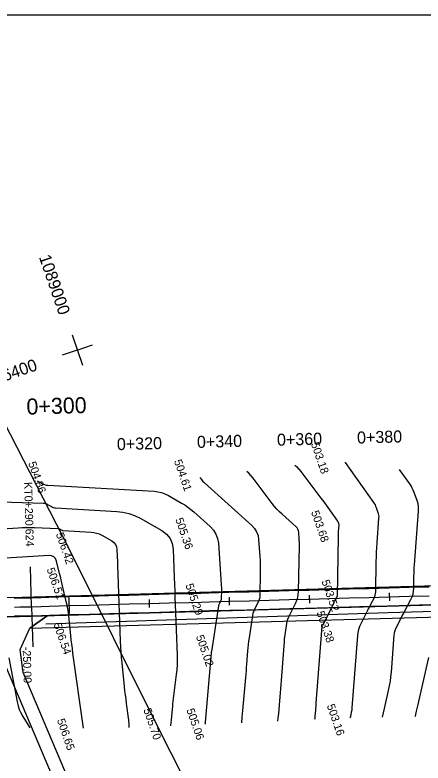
# Model space of a CAD drawing. Extents: x -636600 to -628587, y -1090963 to -1085869.
# Drawn here: x -629539.8 to -629437.9, y -1090852.8 to -1090665.8 of the extents above; entities that cross this region are included whole.
import ezdxf

# ---------------------------------------------------------------- set-up
doc = ezdxf.new("R2010")
doc.units = 0
for name, color, linetype in [('01_PARCELY_NÁVRH_PC', 7, 'Continuous'), ('06_ÚSES_IP_NAVRH', 7, 'Continuous'), ('08_LEGENDA_HV', 7, 'Continuous'), ('42', 7, 'Continuous'), ('Ex_Major Contours', 7, 'Continuous'), ('Ex_Minor Contours', 7, 'Continuous'), ('HEKTOMETRY100', 7, 'Continuous'), ('HEKTOMETRY20', 7, 'Continuous'), ('HL_BODY', 7, 'Continuous'), ('koty_vše', 7, 'Continuous'), ('POLOMERY', 7, 'Continuous'), ('situace_osa', 7, 'Continuous'), ('situace_těleso', 7, 'Continuous'), ('situace_vozovka', 7, 'Continuous'), ('síť křížků', 7, 'Continuous')]:
    doc.layers.add(name, color=color, linetype=linetype)

msp = doc.modelspace()

# ---------------------------------------------------------------- linework, layer by layer
at = {"layer": '01_PARCELY_NÁVRH_PC'}
for points in [[(-629366.45, -1090806.54), (-629540.95, -1090811.44), (-629547.05, -1090811.34), (-629630.75, -1090804.21), (-629643.55, -1090804.77), (-629656.06, -1090806.87), (-629680.19, -1090814.27), (-629692.51, -1090816.32), (-629826.29, -1090824.45), (-629825.42, -1090824.93), (-629821.23, -1090830.23), (-629818.34, -1090839.45), (-629817.55, -1090834.47), (-629814.57, -1090830.54), (-629810, -1090828.44), (-629690.54, -1090821.5), (-629677.85, -1090819.12), (-629655.84, -1090812.08), (-629642.72, -1090809.88), (-629628.47, -1090809.45), (-629558.8, -1090815.77), (-629541.71, -1090816.24), (-629432.05, -1090813.18)], [(-629432.05, -1090813.18), (-629531.76, -1090815.97), (-629536.11, -1090819.09), (-629358.1, -1090814.1)], [(-629481.5, -1090962.82), (-629537.74, -1090830.17), (-629538.49, -1090824.4), (-629536.11, -1090819.09), (-629531.76, -1090815.97), (-629541.71, -1090816.24), (-629551.1, -1090815.98), (-629546.74, -1090819.11), (-629545.09, -1090821.81), (-629485.3, -1090962.82)]]:
    msp.add_lwpolyline(points, dxfattribs=at)
at = {"layer": '06_ÚSES_IP_NAVRH'}
msp.add_lwpolyline([(-629532.12, -1090817.99), (-629446.56, -1090815.16), (-629358.79, -1090812.64), (-629333.43, -1090809.41), (-629185.5, -1090776.5), (-629168.6, -1090775.78), (-629152.44, -1090777.59), (-629083.51, -1090794.83), (-629071.65, -1090795.64), (-629061.36, -1090794.84), (-629052.1, -1090792.94), (-629028.22, -1090783.13)], dxfattribs=at)
at = {"layer": '08_LEGENDA_HV'}
msp.add_line((-629847.27, -1090665.82), (-629007.27, -1090665.82), dxfattribs=at)
at = {"layer": '42'}
for p, q in [((-629526.15, -1090799.4), (-629545.99, -1090760.83)), ((-629504.29, -1090843.34), (-629526.15, -1090799.4)), ((-629483.77, -1090883.91), (-629504.29, -1090843.34))]:
    msp.add_line(p, q, dxfattribs=at)
at = {"layer": 'Ex_Major Contours'}
for points in [[(-629447.97, -1090841.32), (-629447.74, -1090840.24), (-629447.49, -1090839.11), (-629446.46, -1090834.6), (-629446.23, -1090833.47), (-629446.03, -1090832.33), (-629445.88, -1090831.19), (-629445.77, -1090830.04), (-629445.05, -1090820.77), (-629445, -1090820.3), (-629444.89, -1090819.85), (-629444.75, -1090819.4), (-629444.55, -1090818.97), (-629443.7, -1090817.26), (-629443.49, -1090816.84), (-629443.27, -1090816.41), (-629443.05, -1090815.99), (-629442.83, -1090815.57), (-629440.89, -1090811.87), (-629440.59, -1090811.21), (-629440.37, -1090810.52), (-629440.24, -1090809.82), (-629440.18, -1090809.09), (-629440.13, -1090806.14), (-629440.12, -1090805.4), (-629440.09, -1090804.66), (-629440.05, -1090803.93), (-629440, -1090803.19), (-629438.97, -1090789.78), (-629438.96, -1090789.18), (-629439, -1090788.59), (-629439.11, -1090788.01), (-629439.28, -1090787.43), (-629440.09, -1090785.15), (-629440.31, -1090784.58), (-629440.57, -1090784.04), (-629440.86, -1090783.52), (-629441.19, -1090783.01), (-629443.57, -1090779.65), (-629443.78, -1090779.39)], [(-629534.21, -1090782.23), (-629533.16, -1090782.85), (-629532.79, -1090783.04), (-629532.41, -1090783.19), (-629532.01, -1090783.28), (-629531.6, -1090783.33), (-629505.03, -1090784.84), (-629504.1, -1090784.95), (-629503.19, -1090785.16), (-629502.32, -1090785.47), (-629501.48, -1090785.89), (-629498.17, -1090787.78), (-629497.36, -1090788.27), (-629496.58, -1090788.8), (-629495.83, -1090789.37), (-629495.11, -1090789.99), (-629491, -1090793.68), (-629490.19, -1090794.56), (-629489.58, -1090795.54), (-629489.18, -1090796.62), (-629488.99, -1090797.8), (-629488.27, -1090808.11), (-629488.25, -1090808.5), (-629488.24, -1090808.88), (-629488.23, -1090809.27), (-629488.23, -1090809.66), (-629488.27, -1090811.64), (-629488.28, -1090811.8), (-629488.31, -1090811.96), (-629488.36, -1090812.12), (-629488.43, -1090812.27), (-629488.73, -1090812.86), (-629488.8, -1090813.02), (-629488.85, -1090813.17), (-629488.9, -1090813.33), (-629488.93, -1090813.49), (-629490.74, -1090824.88), (-629490.74, -1090824.92), (-629490.75, -1090824.95), (-629490.75, -1090824.98), (-629490.76, -1090825.02), (-629490.77, -1090825.16), (-629490.77, -1090825.19), (-629490.77, -1090825.23), (-629490.77, -1090825.26), (-629490.78, -1090825.3), (-629492.28, -1090842.58), (-629492.32, -1090842.97), (-629492.33, -1090843.07)]]:
    msp.add_lwpolyline(points, dxfattribs=at)
at = {"layer": 'Ex_Minor Contours'}
for points in [[(-629469.88, -1090778.31), (-629469.44, -1090778.69), (-629468.39, -1090779.9), (-629463.37, -1090786.54), (-629462.93, -1090787.12), (-629462.5, -1090787.7), (-629462.08, -1090788.29), (-629461.66, -1090788.88), (-629459.25, -1090792.28), (-629459.2, -1090792.35), (-629459.16, -1090792.43), (-629459.12, -1090792.51), (-629459.09, -1090792.6), (-629458.97, -1090792.94), (-629458.94, -1090793.02), (-629458.92, -1090793.11), (-629458.92, -1090793.2), (-629458.92, -1090793.29), (-629459.04, -1090794.9), (-629459.06, -1090795.2), (-629459.08, -1090795.5), (-629459.09, -1090795.8), (-629459.1, -1090796.1), (-629459.35, -1090811.12), (-629459.36, -1090811.14), (-629459.36, -1090811.15), (-629459.36, -1090811.17), (-629459.37, -1090811.19), (-629459.41, -1090811.26), (-629459.42, -1090811.27), (-629459.43, -1090811.29), (-629459.44, -1090811.31), (-629459.44, -1090811.33), (-629459.88, -1090812.2), (-629459.95, -1090812.35), (-629460.03, -1090812.5), (-629460.11, -1090812.65), (-629460.18, -1090812.8), (-629463, -1090818.36), (-629463.04, -1090818.46), (-629463.08, -1090818.56), (-629463.11, -1090818.66), (-629463.13, -1090818.77), (-629463.19, -1090819.2), (-629463.21, -1090819.3), (-629463.22, -1090819.41), (-629463.24, -1090819.52), (-629463.24, -1090819.62), (-629464.61, -1090837.8), (-629464.64, -1090838.23), (-629464.67, -1090838.65), (-629464.71, -1090839.07), (-629464.74, -1090839.5), (-629464.89, -1090841.19), (-629464.93, -1090841.62), (-629464.96, -1090841.89)], [(-629457.34, -1090777.59), (-629457.29, -1090777.66), (-629450.22, -1090787.65), (-629450.03, -1090787.94), (-629449.86, -1090788.24), (-629449.71, -1090788.55), (-629449.59, -1090788.87), (-629449.12, -1090790.18), (-629449.03, -1090790.52), (-629448.96, -1090790.85), (-629448.94, -1090791.19), (-629448.95, -1090791.54), (-629449.42, -1090797.77), (-629449.5, -1090798.93), (-629449.56, -1090800.09), (-629449.61, -1090801.24), (-629449.64, -1090802.4), (-629449.77, -1090810.01), (-629449.8, -1090810.43), (-629449.88, -1090810.83), (-629450, -1090811.23), (-629450.17, -1090811.61), (-629450.96, -1090813.1), (-629451.15, -1090813.48), (-629451.35, -1090813.85), (-629451.54, -1090814.23), (-629451.73, -1090814.61), (-629453.41, -1090817.97), (-629453.72, -1090818.67), (-629453.96, -1090819.38), (-629454.12, -1090820.12), (-629454.22, -1090820.87), (-629455.61, -1090838.97), (-629455.64, -1090839.24), (-629455.68, -1090839.51), (-629455.72, -1090839.78), (-629455.78, -1090840.05), (-629456.02, -1090841.11), (-629456.08, -1090841.38), (-629456.11, -1090841.51)], [(-629474.1, -1090842.29), (-629474.01, -1090841.44), (-629473.91, -1090840.41), (-629473.55, -1090836.25), (-629473.46, -1090835.21), (-629473.38, -1090834.18), (-629473.29, -1090833.14), (-629473.21, -1090832.1), (-629472.49, -1090822.39), (-629472.44, -1090821.82), (-629472.38, -1090821.26), (-629472.31, -1090820.69), (-629472.22, -1090820.13), (-629471.87, -1090817.88), (-629471.76, -1090817.33), (-629471.6, -1090816.79), (-629471.41, -1090816.26), (-629471.17, -1090815.74), (-629469.67, -1090812.76), (-629469.37, -1090812.08), (-629469.15, -1090811.39), (-629469.02, -1090810.67), (-629468.97, -1090809.94), (-629468.76, -1090798.41), (-629468.75, -1090797.99), (-629468.76, -1090797.58), (-629468.77, -1090797.16), (-629468.8, -1090796.75), (-629468.91, -1090795.08), (-629468.98, -1090794.69), (-629469.11, -1090794.32), (-629469.32, -1090793.99), (-629469.59, -1090793.7), (-629473.05, -1090790.59), (-629473.71, -1090789.96), (-629474.34, -1090789.31), (-629474.94, -1090788.62), (-629475.51, -1090787.91), (-629480.32, -1090781.55), (-629481.37, -1090780.34), (-629481.9, -1090779.88)], [(-629493.6, -1090781.41), (-629493.2, -1090781.94), (-629493.02, -1090782.16), (-629492.84, -1090782.38), (-629492.64, -1090782.58), (-629492.43, -1090782.77), (-629480.64, -1090793.38), (-629479.94, -1090794.13), (-629479.42, -1090794.97), (-629479.08, -1090795.89), (-629478.92, -1090796.9), (-629478.63, -1090801.12), (-629478.57, -1090802.18), (-629478.53, -1090803.23), (-629478.51, -1090804.29), (-629478.52, -1090805.34), (-629478.62, -1090810.79), (-629478.65, -1090811.24), (-629478.73, -1090811.68), (-629478.87, -1090812.1), (-629479.05, -1090812.52), (-629479.87, -1090814.15), (-629480.06, -1090814.56), (-629480.22, -1090814.98), (-629480.34, -1090815.42), (-629480.43, -1090815.86), (-629481.32, -1090821.47), (-629481.44, -1090822.29), (-629481.54, -1090823.11), (-629481.63, -1090823.93), (-629481.7, -1090824.75), (-629481.95, -1090828.05), (-629482.01, -1090828.88), (-629482.08, -1090829.7), (-629482.14, -1090830.53), (-629482.21, -1090831.35), (-629482.93, -1090839.62), (-629483.09, -1090841.27), (-629483.24, -1090842.68)], [(-629546.04, -1090787.39), (-629532.64, -1090787.82), (-629532.37, -1090787.85), (-629532.12, -1090787.91), (-629531.87, -1090788), (-629531.63, -1090788.12), (-629530.69, -1090788.68), (-629530.45, -1090788.8), (-629530.21, -1090788.9), (-629529.95, -1090788.96), (-629529.68, -1090788.99), (-629514.35, -1090789.86), (-629512.82, -1090790.03), (-629511.34, -1090790.38), (-629509.91, -1090790.9), (-629508.53, -1090791.58), (-629503.1, -1090794.67), (-629501.91, -1090795.55), (-629501.04, -1090796.61), (-629500.5, -1090797.88), (-629500.28, -1090799.34), (-629500.02, -1090806.36), (-629499.95, -1090808.05), (-629499.89, -1090809.74), (-629499.83, -1090811.43), (-629499.77, -1090813.12), (-629499.3, -1090825.78), (-629499.28, -1090827), (-629499.31, -1090828.22), (-629499.39, -1090829.44), (-629499.51, -1090830.66), (-629500.25, -1090836.59), (-629500.33, -1090837.26), (-629500.4, -1090837.94), (-629500.47, -1090838.62), (-629500.54, -1090839.3), (-629500.78, -1090842.01), (-629500.84, -1090842.69), (-629500.91, -1090843.37), (-629500.92, -1090843.44)], [(-629562.2, -1090795.43), (-629538.99, -1090793.99), (-629537.98, -1090793.94), (-629536.97, -1090793.91), (-629535.95, -1090793.91), (-629534.94, -1090793.93), (-629529.11, -1090794.12), (-629528.99, -1090794.13), (-629528.87, -1090794.15), (-629528.76, -1090794.2), (-629528.65, -1090794.25), (-629528.22, -1090794.51), (-629528.12, -1090794.56), (-629528, -1090794.6), (-629527.89, -1090794.63), (-629527.76, -1090794.65), (-629520.77, -1090795.05), (-629520.07, -1090795.12), (-629519.39, -1090795.28), (-629518.74, -1090795.52), (-629518.11, -1090795.83), (-629515.63, -1090797.24), (-629515.08, -1090797.64), (-629514.69, -1090798.13), (-629514.44, -1090798.71), (-629514.34, -1090799.37), (-629514.22, -1090802.58), (-629514.19, -1090803.35), (-629514.16, -1090804.12), (-629514.13, -1090804.89), (-629514.11, -1090805.66), (-629513.5, -1090822.34), (-629513.44, -1090823.69), (-629513.35, -1090825.03), (-629513.25, -1090826.37), (-629513.12, -1090827.71), (-629512.5, -1090833.62), (-629512.39, -1090834.68), (-629512.27, -1090835.74), (-629512.13, -1090836.79), (-629511.99, -1090837.85), (-629511.41, -1090842.07), (-629511.32, -1090843.11), (-629511.33, -1090843.89)], [(-629522.71, -1090844.04), (-629525.3, -1090825.28), (-629525.45, -1090824.17), (-629525.59, -1090823.07), (-629525.72, -1090821.97), (-629525.84, -1090820.86), (-629526.34, -1090816.09), (-629526.45, -1090815.16), (-629526.59, -1090814.24), (-629526.76, -1090813.32), (-629526.96, -1090812.4), (-629527.88, -1090808.48), (-629528.06, -1090807.71), (-629528.25, -1090806.94), (-629528.43, -1090806.17), (-629528.63, -1090805.41), (-629529.4, -1090802.34), (-629529.67, -1090801.68), (-629530.09, -1090801.22), (-629530.66, -1090800.96), (-629531.37, -1090800.91), (-629560.9, -1090802.74)], [(-629541.28, -1090826.43), (-629539.24, -1090837.48), (-629539.02, -1090838.44), (-629538.71, -1090839.35), (-629538.32, -1090840.24), (-629537.85, -1090841.09), (-629536.06, -1090843.97)], [(-629436.51, -1090826.37), (-629439.27, -1090838.47), (-629439.57, -1090839.78), (-629439.84, -1090841.08), (-629439.88, -1090841.24)]]:
    msp.add_lwpolyline(points, dxfattribs=at)
at = {"layer": 'HEKTOMETRY100'}
msp.add_lwpolyline([(-629526.32, -1090811.43), (-629526.21, -1090815.43)], dxfattribs=at)
at = {"layer": 'HEKTOMETRY20'}
for points in [[(-629466.32, -1090810.77), (-629466.26, -1090812.77)], [(-629446.32, -1090810.22), (-629446.27, -1090812.22)], [(-629506.3, -1090811.88), (-629506.24, -1090813.88)], [(-629486.31, -1090811.33), (-629486.25, -1090813.33)]]:
    msp.add_lwpolyline(points, dxfattribs=at)
at = {"layer": 'HL_BODY'}
msp.add_lwpolyline([(-629535.64, -1090813.69), (-629535.91, -1090803.69)], dxfattribs=at)
at = {"layer": 'POLOMERY'}
msp.add_lwpolyline([(-629535.64, -1090813.69), (-629535.36, -1090823.68)], dxfattribs=at)
at = {"layer": 'situace_osa'}
msp.add_lwpolyline([(-629539.93, -1090813.77), (-629538.5, -1090813.75), (-629537.07, -1090813.72), (-629536.26, -1090813.7), (-629535.64, -1090813.69), (-629533.26, -1090813.62), (-629531.26, -1090813.57), (-629526.26, -1090813.43), (-629521.27, -1090813.29), (-629516.27, -1090813.15), (-629511.27, -1090813.01), (-629506.27, -1090812.88), (-629501.27, -1090812.74), (-629496.28, -1090812.6), (-629493.28, -1090812.52), (-629491.28, -1090812.46), (-629486.28, -1090812.33), (-629481.28, -1090812.19), (-629476.28, -1090812.05), (-629471.29, -1090811.91), (-629466.29, -1090811.77), (-629461.29, -1090811.64), (-629456.29, -1090811.5), (-629451.29, -1090811.36), (-629446.3, -1090811.22), (-629441.3, -1090811.09), (-629436.3, -1090810.95)], dxfattribs=at)
at = {"layer": 'situace_těleso'}
for points in [[(-629539.96, -1090811.44), (-629538.54, -1090811.45), (-629537.12, -1090811.44), (-629536.32, -1090811.44), (-629535.7, -1090811.43), (-629533.32, -1090811.36), (-629531.32, -1090811.31), (-629526.33, -1090811.17), (-629521.33, -1090810.94), (-629516.33, -1090810.77), (-629511.34, -1090810.64), (-629506.34, -1090810.53), (-629501.34, -1090810.45), (-629496.34, -1090810.31), (-629493.34, -1090810.13), (-629491.34, -1090810.06), (-629486.35, -1090809.9), (-629481.35, -1090809.76), (-629476.35, -1090809.63), (-629471.35, -1090809.51), (-629466.35, -1090809.38), (-629461.36, -1090809.25), (-629456.36, -1090809.12), (-629451.36, -1090808.99), (-629446.36, -1090808.86), (-629441.36, -1090808.73), (-629436.36, -1090808.6)], [(-629436.24, -1090813.24), (-629441.23, -1090813.39), (-629446.23, -1090813.53), (-629451.23, -1090813.67), (-629456.23, -1090813.82), (-629461.23, -1090813.96), (-629466.22, -1090814.11), (-629471.22, -1090814.26), (-629476.22, -1090814.41), (-629481.22, -1090814.56), (-629486.22, -1090814.65), (-629491.22, -1090814.72), (-629493.21, -1090814.79), (-629496.21, -1090814.9), (-629501.21, -1090815.03), (-629506.21, -1090815.22), (-629511.2, -1090815.39), (-629516.2, -1090815.53), (-629521.2, -1090815.61), (-629526.2, -1090815.72), (-629531.2, -1090815.86), (-629533.2, -1090815.93), (-629535.57, -1090816.06), (-629536.2, -1090816.07), (-629537.02, -1090816.08), (-629538.46, -1090816.09), (-629539.91, -1090816.09)]]:
    msp.add_lwpolyline(points, dxfattribs=at)
at = {"layer": 'situace_vozovka'}
for points in [[(-629539.96, -1090811.52), (-629538.54, -1090811.5), (-629537.12, -1090811.47), (-629536.32, -1090811.45), (-629535.7, -1090811.44), (-629533.32, -1090811.37), (-629531.32, -1090811.32), (-629526.33, -1090811.18), (-629521.33, -1090811.04), (-629516.33, -1090810.9), (-629511.33, -1090810.77), (-629506.33, -1090810.63), (-629501.34, -1090810.49), (-629496.34, -1090810.35), (-629493.34, -1090810.27), (-629491.34, -1090810.21), (-629486.34, -1090810.08), (-629481.34, -1090809.94), (-629476.35, -1090809.8), (-629471.35, -1090809.66), (-629466.35, -1090809.53), (-629461.35, -1090809.39), (-629456.35, -1090809.25), (-629451.36, -1090809.11), (-629446.36, -1090808.97), (-629441.36, -1090808.84), (-629436.36, -1090808.7)], [(-629539.91, -1090816.02), (-629538.46, -1090816), (-629537.02, -1090815.97), (-629536.2, -1090815.95), (-629535.58, -1090815.94), (-629533.2, -1090815.87), (-629531.2, -1090815.82), (-629526.2, -1090815.68), (-629521.2, -1090815.54), (-629516.21, -1090815.4), (-629511.21, -1090815.26), (-629506.21, -1090815.13), (-629501.21, -1090814.99), (-629496.21, -1090814.85), (-629493.22, -1090814.77), (-629491.22, -1090814.71), (-629486.22, -1090814.57), (-629481.22, -1090814.44), (-629476.22, -1090814.3), (-629471.22, -1090814.16), (-629466.23, -1090814.02), (-629461.23, -1090813.89), (-629456.23, -1090813.75), (-629451.23, -1090813.61), (-629446.23, -1090813.47), (-629441.24, -1090813.33), (-629436.24, -1090813.2)]]:
    msp.add_lwpolyline(points, dxfattribs=at)
at = {"layer": 'síť křížků'}
for p, q in [((-629525.52, -1090745.78), (-629522.91, -1090753.34)), ((-629524.22, -1090749.56), (-629520.44, -1090748.26)), ((-629524.22, -1090749.56), (-629528, -1090750.87))]:
    msp.add_line(p, q, dxfattribs=at)

# ---------------------------------------------------------------- texts
at = {"layer": 'HEKTOMETRY100'}
msp.add_text('0+300', height=4, rotation=1.5793, dxfattribs=at).set_placement((-629536.86, -1090765.7))
at = {"layer": 'HEKTOMETRY20'}
for s, p in [('0+380', (-629454.31, -1090772.93)), ('0+320', (-629514.29, -1090774.58)), ('0+340', (-629494.29, -1090774.03)), ('0+360', (-629474.3, -1090773.48))]:
    msp.add_text(s, height=3, rotation=1.5793, dxfattribs=at).set_placement(p)
at = {"layer": 'HL_BODY'}
msp.add_text('KT0+290,624', height=2, rotation=271.5793, dxfattribs=at).set_placement((-629537.5, -1090782.55))
at = {"layer": 'koty_vše'}
for s, p in [('503.18', (-629465.89, -1090772.96)), ('504.86', (-629536.51, -1090777.81)), ('504.61', (-629500.1, -1090777.28)), ('503.68', (-629465.86, -1090790.03)), ('505.36', (-629499.78, -1090791.85)), ('506.42', (-629529.6, -1090795.53)), ('506.51', (-629531.9, -1090804.32)), ('503.52', (-629463.25, -1090807.35)), ('505.29', (-629497.25, -1090808.3)), ('503.38', (-629464.52, -1090815.16)), ('506.54', (-629530.18, -1090818.13)), ('505.02', (-629494.62, -1090821.13)), ('505.70', (-629507.75, -1090839.44)), ('505.06', (-629497, -1090839.47)), ('503.16', (-629461.93, -1090838.4)), ('506.65', (-629529.33, -1090842.04))]:
    msp.add_text(s, height=2, rotation=289.043, dxfattribs=at).set_placement(p)
at = {"layer": 'POLOMERY'}
msp.add_text('-250,00', height=2, rotation=271.5793, dxfattribs=at).set_placement((-629537.86, -1090823.75))
at = {"layer": 'síť křížků'}
for s, rotation, p in [('1089000', 289.043, (-629533.84, -1090726.29)), ('636400', 19.043, (-629546.61, -1090758.88))]:
    msp.add_text(s, height=3, rotation=rotation, dxfattribs=at).set_placement(p)

doc.saveas('drawing.dxf')
